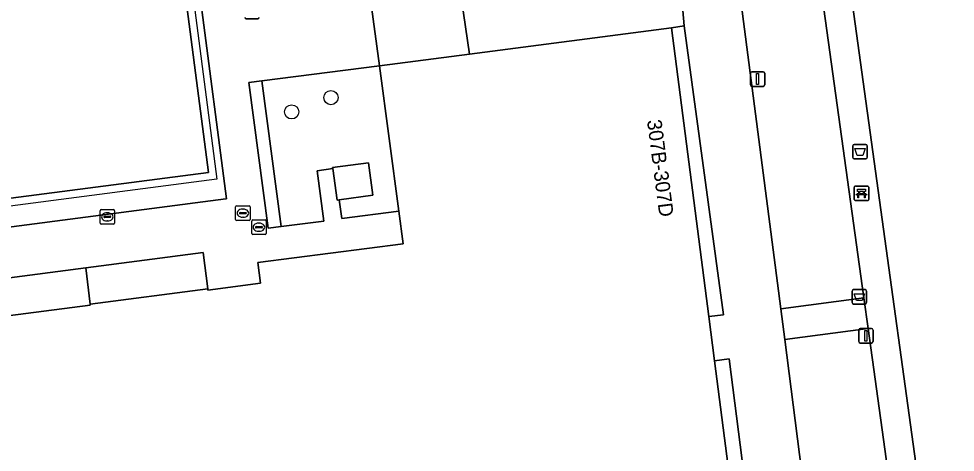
# Model space of a CAD drawing. Extents: x 162156 to 163172, y 378995 to 380779.
# Drawn here: x 162245.2 to 162309.9, y 379888.8 to 379918.8 of the extents above; entities that cross this region are included whole.
import ezdxf

# ---------------------------------------------------------------- set-up
doc = ezdxf.new("R2010")
doc.units = 0
for name, color, linetype in [('IMGEO_Afvalbak', 7, 'Continuous'), ('IMGEO_Bank', 7, 'Continuous'), ('IMGEO_Boom', 7, 'Continuous'), ('IMGEO_Groenvoorziening', 7, 'Continuous'), ('IMGEO_Haag', 7, 'Continuous'), ('IMGEO_Hek', 7, 'Continuous'), ('IMGEO_Kolk', 7, 'Continuous'), ('IMGEO_Lage_trafo', 7, 'Continuous'), ('IMGEO_Lichtmast', 7, 'Continuous'), ('IMGEO_Pand', 7, 'Continuous'), ('IMGEO_Pand_nummerreeks', 7, 'Continuous'), ('IMGEO_Rioolput', 7, 'Continuous'), ('IMGEO_Terreindeel_open', 7, 'Continuous'), ('IMGEO_Voetpad_open', 7, 'Continuous')]:
    doc.layers.add(name, color=color, linetype=linetype)

msp = doc.modelspace()

# ---------------------------------------------------------------- linework, layer by layer
at = {"layer": 'IMGEO_Afvalbak'}
for p, q in [((162261.666, 379918.763), (162260.876, 379918.763)), ((162260.876, 379918.763), (162261.666, 379918.763)), ((162302.786, 379909.185), (162302.786, 379909.985)), ((162302.786, 379909.985), (162302.786, 379909.185)), ((162302.886, 379910.085), (162303.676, 379910.085)), ((162303.676, 379910.085), (162302.886, 379910.085)), ((162303.776, 379909.985), (162303.776, 379909.185)), ((162303.776, 379909.185), (162303.776, 379909.985)), ((162303.676, 379909.085), (162302.886, 379909.085)), ((162302.886, 379909.085), (162303.676, 379909.085)), ((162302.738, 379899.164), (162302.738, 379899.964)), ((162302.738, 379899.964), (162302.738, 379899.164)), ((162302.838, 379900.064), (162303.628, 379900.064)), ((162303.628, 379900.064), (162302.838, 379900.064)), ((162303.728, 379899.964), (162303.728, 379899.164)), ((162303.728, 379899.164), (162303.728, 379899.964)), ((162303.628, 379899.064), (162302.838, 379899.064)), ((162302.838, 379899.064), (162303.628, 379899.064))]:
    msp.add_line(p, q, dxfattribs=at)
for points in [[(162302.929, 379909.799), (162303.633, 379909.799), (162303.484, 379909.329), (162303.078, 379909.329), (162302.929, 379909.799)], [(162302.881, 379899.778), (162303.585, 379899.778), (162303.436, 379899.308), (162303.03, 379899.308), (162302.881, 379899.778)]]:
    msp.add_lwpolyline(points, dxfattribs=at)
for centre, start, end in [((162260.876, 379918.863), 180, 270), ((162260.876, 379918.863), 180, 270), ((162261.666, 379918.863), 270, 0), ((162261.666, 379918.863), 270, 0), ((162302.886, 379909.985), 90, 180), ((162302.886, 379909.985), 90, 180), ((162303.676, 379909.985), 0, 90), ((162303.676, 379909.985), 360, 90), ((162302.886, 379909.185), 180, 270), ((162302.886, 379909.185), 180, 270), ((162303.676, 379909.185), 270, 0), ((162303.676, 379909.185), 270, 0), ((162302.838, 379899.964), 90, 180), ((162302.838, 379899.964), 90, 180), ((162303.628, 379899.964), 0, 90), ((162303.628, 379899.964), 360, 90), ((162302.838, 379899.164), 180, 270), ((162302.838, 379899.164), 180, 270), ((162303.628, 379899.164), 270, 0), ((162303.628, 379899.164), 270, 0)]:
    msp.add_arc(centre, 0.1, start, end, dxfattribs=at)
at = {"layer": 'IMGEO_Bank'}
for p, q in [((162302.885, 379906.283), (162302.885, 379907.124)), ((162302.885, 379907.124), (162302.885, 379906.283)), ((162302.96, 379907.208), (162303.801, 379907.208)), ((162303.801, 379907.208), (162302.96, 379907.208)), ((162303.885, 379907.133), (162303.885, 379906.292)), ((162303.885, 379906.292), (162303.885, 379907.133)), ((162303.582, 379906.606), (162303.189, 379906.606)), ((162303.194, 379906.714), (162303.194, 379906.82)), ((162303.238, 379906.82), (162303.238, 379906.714)), ((162303.526, 379906.826), (162303.244, 379906.826)), ((162303.244, 379906.708), (162303.526, 379906.708)), ((162303.532, 379906.714), (162303.532, 379906.82)), ((162303.576, 379906.82), (162303.576, 379906.714)), ((162303.81, 379906.208), (162302.969, 379906.208)), ((162302.969, 379906.208), (162303.81, 379906.208))]:
    msp.add_line(p, q, dxfattribs=at)
for points in [[(162303.188, 379906.826), (162303.102, 379906.826), (162303.102, 379906.987), (162303.665, 379906.987), (162303.665, 379906.826), (162303.582, 379906.826)], [(162303.132, 379906.606), (162302.99, 379906.606), (162303.102, 379906.708), (162303.188, 379906.708)], [(162303.182, 379906.599), (162303.182, 379906.392), (162303.139, 379906.392), (162303.139, 379906.599)], [(162303.582, 379906.708), (162303.665, 379906.708), (162303.777, 379906.606), (162303.638, 379906.606)], [(162303.632, 379906.599), (162303.632, 379906.392), (162303.588, 379906.392), (162303.588, 379906.599)]]:
    msp.add_lwpolyline(points, dxfattribs=at)
for centre, radius, start, end in [((162302.963, 379907.13), 0.0779, 92.4484, 184.28452), ((162302.963, 379907.13), 0.0779, 92.4484, 184.28452), ((162303.807, 379907.13), 0.0779, 2.4484, 94.28452), ((162303.807, 379907.13), 0.0779, 2.4484, 94.28452), ((162303.132, 379906.599), 0.00671, 2.89567, 87.10433), ((162303.189, 379906.599), 0.00671, 92.89567, 177.10433), ((162303.187, 379906.819), 0.00671, 2.89567, 87.10433), ((162303.187, 379906.715), 0.00671, 272.89567, 357.10433), ((162303.244, 379906.819), 0.00671, 92.89567, 177.10433), ((162303.244, 379906.715), 0.00671, 182.89567, 267.10433), ((162303.526, 379906.819), 0.00671, 2.89567, 87.10433), ((162303.526, 379906.715), 0.00671, 272.89567, 357.10433), ((162303.583, 379906.819), 0.00671, 92.89567, 177.10433), ((162303.583, 379906.715), 0.00671, 182.89567, 267.10433), ((162303.581, 379906.599), 0.00671, 2.89567, 87.10433), ((162303.638, 379906.599), 0.00671, 92.89567, 177.10433), ((162302.963, 379906.286), 0.0779, 182.4484, 274.28452), ((162302.963, 379906.286), 0.0779, 182.4484, 274.28452), ((162303.807, 379906.286), 0.0779, 272.4484, 4.28452), ((162303.807, 379906.286), 0.0779, 272.4484, 4.28452)]:
    msp.add_arc(centre, radius, start, end, dxfattribs=at)
at = {"layer": 'IMGEO_Boom'}
for centre in [(162266.727, 379913.318), (162264.013, 379912.334)]:
    msp.add_circle(centre, 0.489, dxfattribs=at)
at = {"layer": 'IMGEO_Groenvoorziening'}
for points in [[(162300.075, 379924.63), (162294.55, 379923.905), (162297.816, 379898.725), (162303.536, 379899.484)], [(162291.138, 379918.277), (162290.259, 379918.129), (162292.836, 379898.197), (162293.851, 379898.324)], [(162270.077, 379915.508), (162261.943, 379914.478), (162263.289, 379904.423), (162266.232, 379904.794), (162265.767, 379908.262), (162266.854, 379908.416), (162266.844, 379908.489), (162269.329, 379908.809), (162269.624, 379906.579), (162267.284, 379906.254), (162267.468, 379904.966), (162271.415, 379905.478)], [(162261.943, 379914.478), (162261.048, 379914.365), (162262.386, 379904.309), (162263.289, 379904.423)], [(162303.845, 379897.389), (162298.076, 379896.625), (162301.698, 379868.289), (162309.019, 379859.894)], [(162294.23, 379895.292), (162293.23, 379895.146), (162294.333, 379886.616), (162294.395, 379886.155), (162295.384, 379886.281)]]:
    msp.add_lwpolyline(points, close=True, dxfattribs=at)
at = {"layer": 'IMGEO_Haag'}
msp.add_lwpolyline([(162261.943, 379914.478), (162261.048, 379914.365), (162262.386, 379904.309), (162263.289, 379904.423)], close=True, dxfattribs=at)
at = {"layer": 'IMGEO_Hek'}
msp.add_lwpolyline([(162173.533, 380005.695), (162205.626, 380009.771), (162244.888, 380014.872), (162258.844, 379907.693), (162184.422, 379897.986)], dxfattribs=at)
at = {"layer": 'IMGEO_Kolk'}
for p, q in [((162250.776, 379904.661), (162250.776, 379905.513)), ((162250.851, 379905.587), (162251.703, 379905.587)), ((162251.035, 379905.081), (162251.035, 379905.093)), ((162251.473, 379905.044), (162251.075, 379905.044)), ((162251.078, 379905.13), (162251.476, 379905.13)), ((162251.264, 379905.367), (162251.289, 379905.367)), ((162251.519, 379905.093), (162251.519, 379905.081)), ((162251.777, 379905.513), (162251.777, 379904.661)), ((162251.703, 379904.587), (162250.851, 379904.587)), ((162251.287, 379904.807), (162251.262, 379904.807))]:
    msp.add_line(p, q, dxfattribs=at)
for points in [[(162250.776, 379904.661), (162250.776, 379905.513)], [(162250.851, 379905.587), (162251.703, 379905.587)], [(162251.777, 379905.513), (162251.777, 379904.661)], [(162251.703, 379904.587), (162250.851, 379904.587)]]:
    msp.add_lwpolyline(points, dxfattribs=at)
for centre, radius, start, end in [((162250.853, 379905.511), 0.0765, 91.55205, 178.44795), ((162250.853, 379905.511), 0.0765, 91.55205, 178.44795), ((162251.075, 379905.09), 0.0403, 85.87752, 175.75265), ((162251.072, 379905.08), 0.0366, 178.93798, 274.71019), ((162251.476, 379905.087), 0.043, 264.86636, 352.45326), ((162251.48, 379905.092), 0.0386, 1.73085, 96.63898), ((162251.701, 379905.511), 0.0765, 1.55205, 88.44795), ((162251.701, 379905.511), 0.0765, 1.55205, 88.44795), ((162250.853, 379904.663), 0.0765, 181.55205, 268.44795), ((162250.853, 379904.663), 0.0765, 181.55205, 268.44795), ((162251.701, 379904.663), 0.0765, 271.55205, 358.44795), ((162251.701, 379904.663), 0.0765, 271.55205, 358.44795)]:
    msp.add_arc(centre, radius, start, end, dxfattribs=at)
for centre, major_axis, ratio, start_param, end_param in [((162251.263, 379905.087), (-0.387, 0.002), 0.722429, 4.712389, 7.853982), ((162251.288, 379905.087), (-0.39, 0.002), 0.717154, 1.570796, 4.712389)]:
    msp.add_ellipse(centre, major_axis=major_axis, ratio=ratio, start_param=start_param, end_param=end_param, dxfattribs=at)
at = {"layer": 'IMGEO_Lage_trafo'}
msp.add_lwpolyline([(162269.329, 379908.809), (162266.844, 379908.489), (162266.854, 379908.416), (162267.152, 379906.236), (162267.284, 379906.254), (162269.624, 379906.579)], close=True, dxfattribs=at)
at = {"layer": 'IMGEO_Lichtmast'}
for p, q in [((162295.704, 379914.197), (162295.704, 379914.997)), ((162295.704, 379914.997), (162295.704, 379914.197)), ((162295.804, 379915.097), (162296.594, 379915.097)), ((162296.594, 379915.097), (162295.804, 379915.097)), ((162296.694, 379914.997), (162296.694, 379914.197)), ((162296.694, 379914.197), (162296.694, 379914.997)), ((162296.594, 379914.097), (162295.804, 379914.097)), ((162295.804, 379914.097), (162296.594, 379914.097)), ((162303.194, 379896.474), (162303.194, 379897.274)), ((162303.194, 379897.274), (162303.194, 379896.474)), ((162303.294, 379897.374), (162304.084, 379897.374)), ((162304.084, 379897.374), (162303.294, 379897.374)), ((162304.184, 379897.274), (162304.184, 379896.474)), ((162304.184, 379896.474), (162304.184, 379897.274)), ((162304.084, 379896.374), (162303.294, 379896.374)), ((162303.294, 379896.374), (162304.084, 379896.374))]:
    msp.add_line(p, q, dxfattribs=at)
for points in [[(162296.124, 379914.972), (162296.274, 379914.972), (162296.274, 379914.222), (162296.124, 379914.222), (162296.124, 379914.972)], [(162303.614, 379897.249), (162303.764, 379897.249), (162303.764, 379896.499), (162303.614, 379896.499), (162303.614, 379897.249)]]:
    msp.add_lwpolyline(points, dxfattribs=at)
for centre, start, end in [((162295.804, 379914.997), 90, 180), ((162295.804, 379914.997), 90, 180), ((162296.594, 379914.997), 0, 90), ((162296.594, 379914.997), 360, 90), ((162295.804, 379914.197), 180, 270), ((162295.804, 379914.197), 180, 270), ((162296.594, 379914.197), 270, 0), ((162296.594, 379914.197), 270, 0), ((162303.294, 379897.274), 90, 180), ((162303.294, 379897.274), 90, 180), ((162304.084, 379897.274), 0, 90), ((162304.084, 379897.274), 360, 90), ((162303.294, 379896.474), 180, 270), ((162303.294, 379896.474), 180, 270), ((162304.084, 379896.474), 270, 0), ((162304.084, 379896.474), 270, 0)]:
    msp.add_arc(centre, 0.1, start, end, dxfattribs=at)
at = {"layer": 'IMGEO_Pand'}
msp.add_lwpolyline([(162276.229, 379927.573), (162276.082, 379928.614), (162274.545, 379939.509), (162264.468, 379938.097), (162264.462, 379938.136), (162261.421, 379937.699), (162261.387, 379937.936), (162260.516, 379937.807), (162261.083, 379933.902), (162262.057, 379927.197), (162262.913, 379927.322), (162262.877, 379927.566), (162265.84, 379927.99), (162266.556, 379922.984), (162266.589, 379922.989), (162269.032, 379923.34), (162270.077, 379915.508), (162276.289, 379916.315), (162275.482, 379922.006), (162275.739, 379922.042), (162275.426, 379924.249), (162276.673, 379924.426)], close=True, dxfattribs=at)
msp.add_lwpolyline([(162294.333, 379886.616), (162293.23, 379895.146), (162292.836, 379898.197), (162290.259, 379918.129), (162276.289, 379916.315), (162270.077, 379915.508), (162271.415, 379905.478), (162271.717, 379903.215), (162261.669, 379901.924), (162261.851, 379900.507), (162258.227, 379900.036), (162258.217, 379900.116), (162250.09, 379899.065), (162250.101, 379898.985), (162227.84, 379896.107), (162228.997, 379887.142)], dxfattribs=at)
at = {"layer": 'IMGEO_Rioolput'}
for p, q in [((162260.142, 379904.915), (162260.142, 379905.767)), ((162260.217, 379905.841), (162261.069, 379905.841)), ((162261.143, 379905.767), (162261.143, 379904.915)), ((162260.401, 379905.335), (162260.401, 379905.347)), ((162260.839, 379905.298), (162260.441, 379905.298)), ((162260.444, 379905.384), (162260.842, 379905.384)), ((162260.653, 379905.061), (162260.628, 379905.061)), ((162260.63, 379905.621), (162260.655, 379905.621)), ((162260.885, 379905.347), (162260.885, 379905.335)), ((162261.069, 379904.841), (162260.217, 379904.841)), ((162261.251, 379903.946), (162261.251, 379904.798)), ((162261.326, 379904.872), (162262.178, 379904.872)), ((162261.51, 379904.366), (162261.51, 379904.378)), ((162261.553, 379904.415), (162261.951, 379904.415)), ((162261.739, 379904.652), (162261.764, 379904.652)), ((162261.994, 379904.378), (162261.994, 379904.366)), ((162262.252, 379904.798), (162262.252, 379903.946)), ((162262.178, 379903.872), (162261.326, 379903.872)), ((162261.948, 379904.329), (162261.55, 379904.329)), ((162261.762, 379904.092), (162261.737, 379904.092))]:
    msp.add_line(p, q, dxfattribs=at)
for points in [[(162260.142, 379904.915), (162260.142, 379905.767)], [(162260.217, 379905.841), (162261.069, 379905.841)], [(162261.143, 379905.767), (162261.143, 379904.915)], [(162261.069, 379904.841), (162260.217, 379904.841)], [(162261.251, 379903.946), (162261.251, 379904.798)], [(162261.326, 379904.872), (162262.178, 379904.872)], [(162262.252, 379904.798), (162262.252, 379903.946)], [(162262.178, 379903.872), (162261.326, 379903.872)]]:
    msp.add_lwpolyline(points, dxfattribs=at)
for centre, radius, start, end in [((162260.219, 379905.765), 0.0765, 91.55205, 178.44795), ((162260.219, 379905.765), 0.0765, 91.55205, 178.44795), ((162261.067, 379905.765), 0.0765, 1.55205, 88.44795), ((162261.067, 379905.765), 0.0765, 1.55205, 88.44795), ((162260.441, 379905.344), 0.0403, 85.87752, 175.75265), ((162260.438, 379905.334), 0.0366, 178.93798, 274.71019), ((162260.842, 379905.341), 0.043, 264.86636, 352.45326), ((162260.846, 379905.346), 0.0386, 1.73085, 96.63898), ((162260.219, 379904.917), 0.0765, 181.55205, 268.44795), ((162260.219, 379904.917), 0.0765, 181.55205, 268.44795), ((162261.067, 379904.917), 0.0765, 271.55205, 358.44795), ((162261.067, 379904.917), 0.0765, 271.55205, 358.44795), ((162261.328, 379904.796), 0.0765, 91.55205, 178.44795), ((162261.328, 379904.796), 0.0765, 91.55205, 178.44795), ((162261.55, 379904.375), 0.0403, 85.87752, 175.75265), ((162261.547, 379904.365), 0.0366, 178.93798, 274.71019), ((162261.951, 379904.372), 0.043, 264.86636, 352.45326), ((162261.955, 379904.377), 0.0386, 1.73085, 96.63898), ((162262.176, 379904.796), 0.0765, 1.55205, 88.44795), ((162262.176, 379904.796), 0.0765, 1.55205, 88.44795), ((162261.328, 379903.948), 0.0765, 181.55205, 268.44795), ((162261.328, 379903.948), 0.0765, 181.55205, 268.44795), ((162262.176, 379903.948), 0.0765, 271.55205, 358.44795), ((162262.176, 379903.948), 0.0765, 271.55205, 358.44795)]:
    msp.add_arc(centre, radius, start, end, dxfattribs=at)
for centre, major_axis, ratio, start_param, end_param in [((162260.629, 379905.341), (-0.387, 0.002), 0.722429, 4.712389, 7.853982), ((162260.654, 379905.341), (-0.39, 0.002), 0.717154, 1.570796, 4.712389), ((162261.738, 379904.372), (-0.387, 0.002), 0.722429, 4.712389, 7.853982), ((162261.763, 379904.372), (-0.39, 0.002), 0.717154, 1.570796, 4.712389)]:
    msp.add_ellipse(centre, major_axis=major_axis, ratio=ratio, start_param=start_param, end_param=end_param, dxfattribs=at)
at = {"layer": 'IMGEO_Terreindeel_open'}
for points in [[(162244.437, 380014.271), (162173.941, 380005.129), (162180.769, 379952.906), (162187.814, 379899.013), (162258.256, 379908.139)], [(162369.608, 379954.625), (162368.912, 379959.951), (162298.57, 379950.126), (162313.201, 379844.187), (162383.496, 379853.919)]]:
    msp.add_lwpolyline(points, close=True, dxfattribs=at)
at = {"layer": 'IMGEO_Voetpad_open'}
for points in [[(162245.197, 380016.361), (162245.191, 380016.407), (162209.213, 380011.716), (162175.446, 380007.35), (162172.777, 380007.005), (162175.938, 379982.668), (162176.125, 379981.235), (162177.537, 379970.433), (162176.564, 379970.308), (162182.971, 379920.6), (162180.028, 379920.22), (162181.263, 379910.895), (162183.186, 379896.372), (162183.634, 379896.43), (162189.405, 379897.183), (162190.515, 379897.328), (162259.47, 379906.329), (162259.522, 379906.335), (162259.027, 379910.04), (162257.417, 379922.389), (162255.213, 379939.286), (162254.966, 379941.182), (162246.876, 380003.284)], [(162244.437, 380014.271), (162258.256, 379908.139), (162187.814, 379899.013), (162180.769, 379952.906), (162173.941, 380005.129)], [(162369.639, 379962.54), (162342.462, 379958.776), (162315.523, 379955.046), (162296.268, 379952.379), (162296.65, 379949.341), (162297.268, 379944.856), (162299.766, 379926.723), (162300.075, 379924.63), (162303.536, 379899.484), (162303.845, 379897.389), (162309.019, 379859.894), (162311.244, 379843.757), (162311.908, 379838.939), (162341.724, 379843.061), (162341.312, 379846.043), (162383.131, 379851.844), (162384.777, 379852.072), (162370.627, 379954.755)], [(162368.912, 379959.951), (162369.608, 379954.625), (162383.496, 379853.919), (162313.201, 379844.187), (162298.57, 379950.126)], [(162257.907, 379902.624), (162249.797, 379901.564), (162250.09, 379899.065), (162258.217, 379900.116)], [(162228.918, 379887.132), (162228.997, 379887.142), (162227.84, 379896.107), (162250.101, 379898.985), (162250.09, 379899.065), (162249.797, 379901.564), (162218.29, 379897.446), (162218.745, 379894.18), (162214.396, 379893.592), (162211.353, 379893.191), (162212.127, 379887.25), (162210.58, 379887.073), (162210.463, 379886.944), (162210.482, 379886.947), (162211.121, 379881.947), (162211.517, 379878.893), (162229.368, 379881.208), (162237.301, 379882.235), (162237.106, 379883.756), (162231.849, 379883.077), (162231.837, 379883.154), (162229.558, 379882.845), (162229.226, 379885.425), (162229.143, 379885.416)], [(162303.536, 379899.484), (162297.816, 379898.725), (162298.076, 379896.625), (162303.845, 379897.389)]]:
    msp.add_lwpolyline(points, close=True, dxfattribs=at)
for points in [[(162298.076, 379896.625), (162297.816, 379898.725), (162294.55, 379923.905), (162294.275, 379926.021), (162291.938, 379944.183), (162291.356, 379948.604), (162289.52, 379948.334), (162264.168, 379944.746), (162263.207, 379944.595)], [(162283.887, 379943.326), (162281.312, 379942.987), (162282.084, 379937.493), (162282.92, 379931.544), (162283.335, 379928.593), (162279.187, 379927.996), (162276.229, 379927.573), (162276.673, 379924.426), (162275.426, 379924.249), (162275.739, 379922.042), (162275.482, 379922.006), (162276.289, 379916.315), (162290.259, 379918.129), (162291.138, 379918.277), (162290.973, 379920.171), (162289.689, 379930.495)], [(162288.46, 379939.846), (162289.001, 379935.557), (162289.689, 379930.495), (162290.973, 379920.171), (162291.138, 379918.277), (162293.851, 379898.324), (162292.836, 379898.197), (162293.23, 379895.146), (162294.23, 379895.292), (162295.384, 379886.281), (162295.69, 379884.185), (162295.989, 379881.868), (162298.282, 379864.121), (162300.383, 379864.471), (162302.148, 379864.765), (162301.698, 379868.289), (162298.076, 379896.625)], [(162218.29, 379897.446), (162249.797, 379901.564), (162257.907, 379902.624), (162258.217, 379900.116), (162258.227, 379900.036), (162261.851, 379900.507), (162261.669, 379901.924), (162271.717, 379903.215), (162271.415, 379905.478), (162267.468, 379904.966), (162267.284, 379906.254), (162267.152, 379906.236), (162266.854, 379908.416), (162265.767, 379908.262), (162266.232, 379904.794), (162263.289, 379904.423), (162262.386, 379904.309), (162261.048, 379914.365), (162261.943, 379914.478), (162270.077, 379915.508), (162269.032, 379923.34)], [(162257.417, 379922.389), (162259.027, 379910.04), (162259.522, 379906.335), (162259.47, 379906.329), (162190.515, 379897.328)]]:
    msp.add_lwpolyline(points, dxfattribs=at)

# ---------------------------------------------------------------- texts
at = {"layer": 'IMGEO_Pand_nummerreeks'}
msp.add_text('307B-307D', height=1, rotation=277.36803, dxfattribs=at).set_placement((162288.563, 379911.742))

doc.saveas('drawing.dxf')
